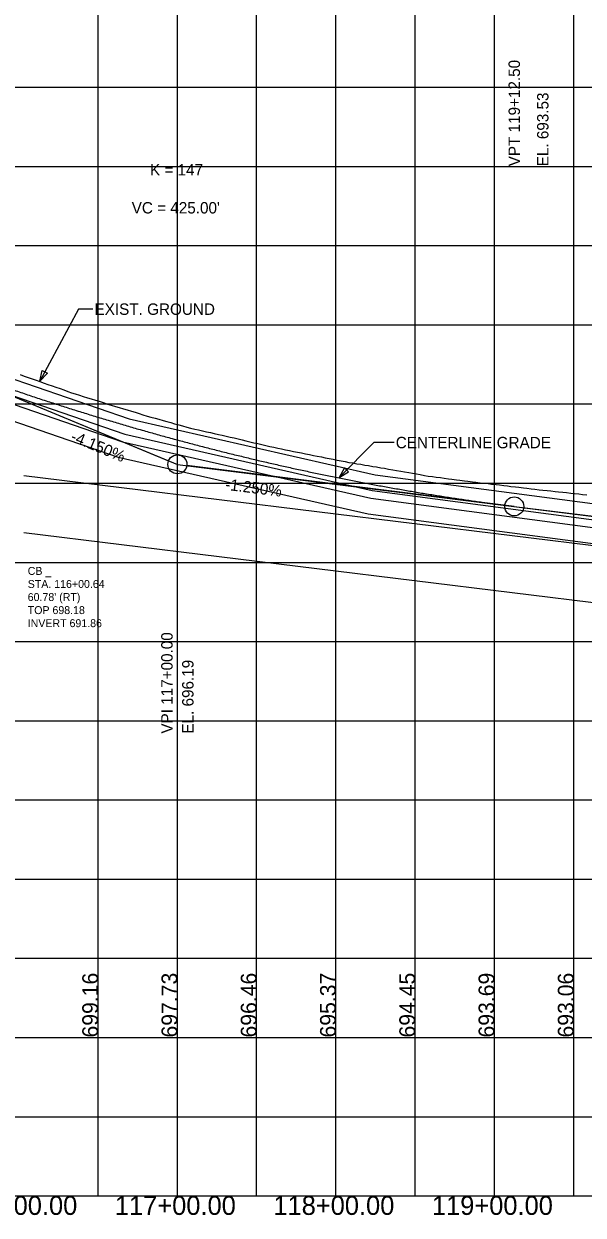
# Model space of a CAD drawing. Extents: x -7164 to 2214450, y -19642 to 253469.
# Drawn here: x 5603 to 5956, y -3012 to -2260 of the extents above; entities that cross this region are included whole.
import ezdxf

# ---------------------------------------------------------------- set-up
doc = ezdxf.new("R2010")
doc.units = 0
for name, color, linetype in [('DESIGN - PROFILE - Proposed', 7, 'Continuous'), ('DESIGN - PROFILE - Proposed Curve Text', 7, 'Continuous'), ('DESIGN - PROFILE - Proposed Text', 7, 'Continuous'), ('DESIGN - SCRATCH - User 1', 7, 'Continuous'), ('DESIGN - SCRATCH - User 2', 7, 'Continuous'), ('DESIGN - SHEET - Light Grid', 7, 'Continuous'), ('SURVEY - PROFILE - Drainage - Storm Sewer', 7, 'Continuous'), ('SURVEY - PROFILE - Drainage - Storm Sewer Text', 7, 'Continuous'), ('SURVEY - PROFILE - Ground Line with Text', 7, 'Continuous'), ('SURVEY - PROFILE - Utilities - Cable with Text', 7, 'Continuous'), ('SURVEY - PROFILE - Utilities - Electric with Text', 7, 'Continuous'), ('SURVEY - PROFILE - Utilities - Gas with Text', 7, 'Continuous'), ('XTREE', 7, 'Continuous')]:
    doc.layers.add(name, color=color, linetype=linetype)

msp = doc.modelspace()

# ---------------------------------------------------------------- linework, layer by layer
at = {"layer": 'DESIGN - PROFILE - Proposed'}
msp.add_line((5912.5, -2564.67), (6200, -2600.61), dxfattribs=at)
msp.add_line((5912.5, -2564.67), (6200, -2600.61), dxfattribs=at)
msp.add_spline([(5487.5, -2449.92), (5496, -2453.42), (5504.5, -2456.88), (5513, -2460.28), (5521.5, -2463.64), (5530, -2466.94), (5538.5, -2470.2), (5547, -2473.41), (5555.5, -2476.56), (5564, -2479.67), (5572.5, -2482.73), (5581, -2485.74), (5589.5, -2488.7), (5598, -2491.61), (5606.5, -2494.48), (5615, -2497.29), (5623.5, -2500.05), (5632, -2502.77), (5640.5, -2505.43), (5649, -2508.05), (5657.5, -2510.61), (5666, -2513.13), (5674.5, -2515.6), (5683, -2518.01), (5691.5, -2520.38), (5700, -2522.7), (5708.5, -2524.97), (5717, -2527.19), (5725.5, -2529.37), (5734, -2531.49), (5742.5, -2533.56), (5751, -2535.59), (5759.5, -2537.56), (5768, -2539.49), (5776.5, -2541.36), (5785, -2543.19), (5793.5, -2544.97), (5802, -2546.69), (5810.5, -2548.37), (5819, -2550), (5827.5, -2551.58), (5836, -2553.11), (5844.5, -2554.59), (5853, -2556.03), (5861.5, -2557.41), (5870, -2558.74), (5878.5, -2560.03), (5887, -2561.26), (5895.5, -2562.45), (5904, -2563.58), (5912.5, -2564.67)], degree=3, dxfattribs=at)
msp.add_spline([(5487.5, -2449.92), (5496, -2453.42), (5504.5, -2456.88), (5513, -2460.28), (5521.5, -2463.64), (5530, -2466.94), (5538.5, -2470.2), (5547, -2473.41), (5555.5, -2476.56), (5564, -2479.67), (5572.5, -2482.73), (5581, -2485.74), (5589.5, -2488.7), (5598, -2491.61), (5606.5, -2494.48), (5615, -2497.29), (5623.5, -2500.05), (5632, -2502.77), (5640.5, -2505.43), (5649, -2508.05), (5657.5, -2510.61), (5666, -2513.13), (5674.5, -2515.6), (5683, -2518.01), (5691.5, -2520.38), (5700, -2522.7), (5708.5, -2524.97), (5717, -2527.19), (5725.5, -2529.37), (5734, -2531.49), (5742.5, -2533.56), (5751, -2535.59), (5759.5, -2537.56), (5768, -2539.49), (5776.5, -2541.36), (5785, -2543.19), (5793.5, -2544.97), (5802, -2546.69), (5810.5, -2548.37), (5819, -2550), (5827.5, -2551.58), (5836, -2553.11), (5844.5, -2554.59), (5853, -2556.03), (5861.5, -2557.41), (5870, -2558.74), (5878.5, -2560.03), (5887, -2561.26), (5895.5, -2562.45), (5904, -2563.58), (5912.5, -2564.67)], degree=3, dxfattribs=at)
at = {"layer": 'DESIGN - PROFILE - Proposed Text'}
for p, q in [((5487.5, -2449.92), (5694.46, -2535.81)), ((5487.5, -2449.92), (5694.46, -2535.81)), ((5912.5, -2564.67), (5705.95, -2538.85)), ((5912.5, -2564.67), (5705.95, -2538.85))]:
    msp.add_line(p, q, dxfattribs=at)
for points in [[(5646.73, -2440.12), (5637.54, -2440.12), (5613.17, -2485.58)], [(5646.73, -2440.12), (5637.54, -2440.12), (5613.17, -2485.58)], [(5836.75, -2524.36), (5823.95, -2524.36), (5801.95, -2546.45)], [(5836.75, -2524.36), (5823.95, -2524.36), (5801.95, -2546.45)]]:
    msp.add_lwpolyline(points, dxfattribs=at)
for points in [[(5617.96, -2480.48), (5613.17, -2485.58), (5614.77, -2478.76)], [(5617.96, -2480.48), (5613.17, -2485.58), (5614.77, -2478.76)], [(5805.44, -2540.38), (5801.95, -2546.45), (5808, -2542.94)], [(5805.44, -2540.38), (5801.95, -2546.45), (5808, -2542.94)]]:
    msp.add_lwpolyline(points, close=True, dxfattribs=at)
for centre in [(5700, -2538.11), (5700, -2538.11), (5912.5, -2564.67), (5912.5, -2564.67)]:
    msp.add_circle(centre, 6, dxfattribs=at)
at = {"layer": 'DESIGN - SCRATCH - User 1'}
msp.add_line((0, -3000), (12400, -3000), dxfattribs=at)
msp.add_line((0, -3000), (12400, -3000), dxfattribs=at)
at = {"layer": 'DESIGN - SHEET - Light Grid'}
for p, q in [((5650, -3000), (5650, -1000)), ((5650, -3000), (5650, -1000)), ((5700, -3000), (5700, -1000)), ((5700, -3000), (5700, -1000)), ((5750, -3000), (5750, -1000)), ((5750, -3000), (5750, -1000)), ((5800, -3000), (5800, -1000)), ((5800, -3000), (5800, -1000)), ((5850, -3000), (5850, -1000)), ((5850, -3000), (5850, -1000)), ((5900, -3000), (5900, -1000)), ((5900, -3000), (5900, -1000)), ((5950, -3000), (5950, -1000)), ((5950, -3000), (5950, -1000)), ((0, -2300), (12400, -2300)), ((0, -2300), (12400, -2300)), ((0, -2350), (12400, -2350)), ((0, -2350), (12400, -2350)), ((0, -2400), (12400, -2400)), ((0, -2400), (12400, -2400)), ((0, -2450), (12400, -2450)), ((0, -2450), (12400, -2450)), ((0, -2500), (12400, -2500)), ((0, -2500), (12400, -2500)), ((0, -2550), (12400, -2550)), ((0, -2550), (12400, -2550)), ((0, -2600), (12400, -2600)), ((0, -2600), (12400, -2600)), ((0, -2650), (12400, -2650)), ((0, -2650), (12400, -2650)), ((0, -2700), (12400, -2700)), ((0, -2700), (12400, -2700)), ((0, -2750), (12400, -2750)), ((0, -2750), (12400, -2750)), ((0, -2800), (12400, -2800)), ((0, -2800), (12400, -2800)), ((0, -2850), (12400, -2850)), ((0, -2850), (12400, -2850)), ((0, -2900), (12400, -2900)), ((0, -2900), (12400, -2900)), ((0, -2950), (12400, -2950)), ((0, -2950), (12400, -2950)), ((-1000, -3000), (11000, -3000)), ((-1000, -3000), (11000, -3000))]:
    msp.add_line(p, q, dxfattribs=at)
at = {"layer": 'SURVEY - PROFILE - Drainage - Storm Sewer'}
for p, q in [((6918.28, -2706.67), (5603.14, -2545.4)), ((6918.28, -2706.67), (5603.14, -2545.4)), ((6918.28, -2742.67), (5603.14, -2581.4)), ((6918.28, -2742.67), (5603.14, -2581.4))]:
    msp.add_line(p, q, dxfattribs=at)
at = {"layer": 'SURVEY - PROFILE - Ground Line with Text'}
for points in [[(5600.91, -2481.44), (5603.3, -2482.33), (5605.92, -2483.27), (5608.3, -2484.15), (5610.93, -2485.05), (5613.3, -2485.9), (5615.94, -2486.81), (5618.3, -2487.65), (5620.96, -2488.56), (5623.3, -2489.4), (5625.97, -2490.32), (5628.3, -2491.15), (5630.98, -2492.07), (5633.29, -2492.9), (5635.59, -2493.61), (5638.29, -2494.46), (5640.59, -2495.18), (5643.29, -2496.03), (5645.59, -2496.74), (5648.28, -2497.6), (5650.59, -2498.31), (5653.28, -2499.16), (5655.98, -2500.02), (5658.28, -2500.73), (5660.97, -2501.58), (5663.28, -2502.24), (5665.96, -2503.08), (5668.28, -2503.75), (5670.95, -2504.59), (5673.28, -2505.25), (5675.95, -2506.09), (5678.27, -2506.76), (5680.94, -2507.6), (5683.27, -2508.27), (5685.94, -2509), (5688.27, -2509.65), (5690.94, -2510.38), (5693.27, -2511.04), (5695.93, -2511.77), (5698.27, -2512.43), (5700.93, -2513.15), (5703.27, -2513.81), (5705.93, -2514.54), (5708.26, -2515.2), (5710.91, -2515.8), (5713.27, -2516.34), (5715.88, -2516.93), (5718.26, -2517.48), (5720.86, -2518.07), (5723.26, -2518.62), (5725.83, -2519.2), (5728.26, -2519.76), (5730.8, -2520.34), (5733.26, -2520.9), (5735.79, -2521.47), (5738.27, -2522.09), (5740.77, -2522.65), (5743.27, -2523.28), (5745.76, -2523.84), (5748.26, -2524.47), (5750.75, -2525.03), (5753.26, -2525.66), (5755.74, -2526.21), (5758.26, -2526.85), (5760.74, -2527.33), (5763.26, -2527.87), (5765.76, -2528.36), (5768.26, -2528.9), (5770.77, -2529.39), (5773.26, -2529.92), (5775.79, -2530.41), (5778.26, -2530.94), (5780.8, -2531.44), (5783.26, -2531.96), (5785.81, -2532.44), (5788.26, -2532.94), (5790.83, -2533.43), (5793.26, -2533.92), (5795.84, -2534.41), (5798.26, -2534.91), (5800.85, -2535.39), (5803.25, -2535.89), (5805.86, -2536.37), (5808.25, -2536.86), (5810.63, -2537.22), (5813.24, -2537.7), (5815.62, -2538.06)], [(5600.91, -2481.44), (5603.3, -2482.33), (5605.92, -2483.27), (5608.3, -2484.15), (5610.93, -2485.05), (5613.3, -2485.9), (5615.94, -2486.81), (5618.3, -2487.65), (5620.96, -2488.56), (5623.3, -2489.4), (5625.97, -2490.32), (5628.3, -2491.15), (5630.98, -2492.07), (5633.29, -2492.9), (5635.59, -2493.61), (5638.29, -2494.46), (5640.59, -2495.18), (5643.29, -2496.03), (5645.59, -2496.74), (5648.28, -2497.6), (5650.59, -2498.31), (5653.28, -2499.16), (5655.98, -2500.02), (5658.28, -2500.73), (5660.97, -2501.58), (5663.28, -2502.24), (5665.96, -2503.08), (5668.28, -2503.75), (5670.95, -2504.59), (5673.28, -2505.25), (5675.95, -2506.09), (5678.27, -2506.76), (5680.94, -2507.6), (5683.27, -2508.27), (5685.94, -2509), (5688.27, -2509.65), (5690.94, -2510.38), (5693.27, -2511.04), (5695.93, -2511.77), (5698.27, -2512.43), (5700.93, -2513.15), (5703.27, -2513.81), (5705.93, -2514.54), (5708.26, -2515.2), (5710.91, -2515.8), (5713.27, -2516.34), (5715.88, -2516.93), (5718.26, -2517.48), (5720.86, -2518.07), (5723.26, -2518.62), (5725.83, -2519.2), (5728.26, -2519.76), (5730.8, -2520.34), (5733.26, -2520.9), (5735.79, -2521.47), (5738.27, -2522.09), (5740.77, -2522.65), (5743.27, -2523.28), (5745.76, -2523.84), (5748.26, -2524.47), (5750.75, -2525.03), (5753.26, -2525.66), (5755.74, -2526.21), (5758.26, -2526.85), (5760.74, -2527.33), (5763.26, -2527.87), (5765.76, -2528.36), (5768.26, -2528.9), (5770.77, -2529.39), (5773.26, -2529.92), (5775.79, -2530.41), (5778.26, -2530.94), (5780.8, -2531.44), (5783.26, -2531.96), (5785.81, -2532.44), (5788.26, -2532.94), (5790.83, -2533.43), (5793.26, -2533.92), (5795.84, -2534.41), (5798.26, -2534.91), (5800.85, -2535.39), (5803.25, -2535.89), (5805.86, -2536.37), (5808.25, -2536.86), (5810.63, -2537.22), (5813.24, -2537.7), (5815.62, -2538.06)], [(5815.62, -2538.06), (5818.24, -2538.54), (5820.61, -2538.9), (5823.24, -2539.38), (5825.6, -2539.74), (5828.24, -2540.22), (5830.59, -2540.58), (5833.23, -2541.06), (5835.89, -2541.51), (5838.23, -2541.95), (5840.91, -2542.4), (5843.23, -2542.83), (5845.93, -2543.28), (5848.23, -2543.71), (5850.94, -2544.17), (5853.22, -2544.59), (5855.96, -2545.05), (5858.22, -2545.47), (5860.98, -2545.84), (5863.22, -2546.13), (5866, -2546.49), (5868.22, -2546.78), (5871.02, -2547.15), (5873.22, -2547.44), (5876.04, -2547.81), (5878.22, -2548.1), (5881.06, -2548.47), (5883.22, -2548.75), (5886.07, -2549.1), (5888.23, -2549.35), (5891.06, -2549.7), (5893.22, -2549.95), (5896.05, -2550.29), (5898.22, -2550.54), (5901.03, -2550.89), (5903.22, -2551.14), (5906.02, -2551.48), (5908.22, -2551.74), (5910.44, -2552), (5913.23, -2552.33), (5915.45, -2552.59), (5918.23, -2552.92), (5920.46, -2553.19), (5923.23, -2553.51), (5925.47, -2553.78), (5928.23, -2554.1), (5930.48, -2554.37), (5933.23, -2554.69), (5935.49, -2554.91), (5938.23, -2555.22), (5940.51, -2555.45), (5943.23, -2555.75), (5945.52, -2555.98), (5948.23, -2556.29), (5950.53, -2556.51), (5953.23, -2556.82), (5955.54, -2557.05), (5958.22, -2557.35)], [(5815.62, -2538.06), (5818.24, -2538.54), (5820.61, -2538.9), (5823.24, -2539.38), (5825.6, -2539.74), (5828.24, -2540.22), (5830.59, -2540.58), (5833.23, -2541.06), (5835.89, -2541.51), (5838.23, -2541.95), (5840.91, -2542.4), (5843.23, -2542.83), (5845.93, -2543.28), (5848.23, -2543.71), (5850.94, -2544.17), (5853.22, -2544.59), (5855.96, -2545.05), (5858.22, -2545.47), (5860.98, -2545.84), (5863.22, -2546.13), (5866, -2546.49), (5868.22, -2546.78), (5871.02, -2547.15), (5873.22, -2547.44), (5876.04, -2547.81), (5878.22, -2548.1), (5881.06, -2548.47), (5883.22, -2548.75), (5886.07, -2549.1), (5888.23, -2549.35), (5891.06, -2549.7), (5893.22, -2549.95), (5896.05, -2550.29), (5898.22, -2550.54), (5901.03, -2550.89), (5903.22, -2551.14), (5906.02, -2551.48), (5908.22, -2551.74), (5910.44, -2552), (5913.23, -2552.33), (5915.45, -2552.59), (5918.23, -2552.92), (5920.46, -2553.19), (5923.23, -2553.51), (5925.47, -2553.78), (5928.23, -2554.1), (5930.48, -2554.37), (5933.23, -2554.69), (5935.49, -2554.91), (5938.23, -2555.22), (5940.51, -2555.45), (5943.23, -2555.75), (5945.52, -2555.98), (5948.23, -2556.29), (5950.53, -2556.51), (5953.23, -2556.82), (5955.54, -2557.05), (5958.22, -2557.35)]]:
    msp.add_lwpolyline(points, dxfattribs=at)
at = {"layer": 'SURVEY - PROFILE - Utilities - Cable with Text'}
msp.add_lwpolyline([(3997.12, -2279.89), (4802.54, -2306.2), (4934.37, -2314.54), (5070.11, -2333.66), (5216, -2365.19), (5366.92, -2411.25), (5566.4, -2489.8), (5665.47, -2523.85), (5822.06, -2559.45), (6138.57, -2601.37), (6627.33, -2649.15), (7125.24, -2671.48), (7800.39, -2701.43), (8331.65, -2716.63), (8778.24, -2733.74), (9263.15, -2746.41), (9418.17, -2746.77)], dxfattribs=at)
msp.add_lwpolyline([(3997.12, -2279.89), (4802.54, -2306.2), (4934.37, -2314.54), (5070.11, -2333.66), (5216, -2365.19), (5366.92, -2411.25), (5566.4, -2489.8), (5665.47, -2523.85), (5822.06, -2559.45), (6138.57, -2601.37), (6627.33, -2649.15), (7125.24, -2671.48), (7800.39, -2701.43), (8331.65, -2716.63), (8778.24, -2733.74), (9263.15, -2746.41), (9418.17, -2746.77)], dxfattribs=at)
at = {"layer": 'SURVEY - PROFILE - Utilities - Electric with Text'}
for points in [[(3998.08, -2269.94), (4803.35, -2291.22), (4935.9, -2299.6), (5072.75, -2318.88), (5219.78, -2350.66), (5371.86, -2397.08), (5571.59, -2475.72), (5669.58, -2509.4), (5824.72, -2544.67), (6140.29, -2586.46), (6628.39, -2634.18), (7125.91, -2656.49), (7800.94, -2686.44), (8332.15, -2701.64), (8778.73, -2718.74), (9263.36, -2731.41), (9327.02, -2731.56)], [(3998.08, -2269.94), (4803.35, -2291.22), (4935.9, -2299.6), (5072.75, -2318.88), (5219.78, -2350.66), (5371.86, -2397.08), (5571.59, -2475.72), (5669.58, -2509.4), (5824.72, -2544.67), (6140.29, -2586.46), (6628.39, -2634.18), (7125.91, -2656.49), (7800.94, -2686.44), (8332.15, -2701.64), (8778.73, -2718.74), (9263.36, -2731.41), (9327.02, -2731.56)], [(3997.6, -2274.92), (4802.81, -2301.21), (4934.88, -2309.56), (5070.99, -2328.73), (5217.26, -2360.35), (5368.56, -2406.53), (5568.13, -2485.11), (5666.84, -2519.04), (5822.95, -2554.52), (6139.14, -2596.4), (6627.68, -2644.16), (7125.46, -2666.48), (7800.57, -2696.44), (8331.81, -2711.63), (8778.4, -2728.74), (9263.22, -2741.41), (9422.06, -2741.78), (9638.89, -2735.54), (10010.38, -2723.15), (10421.06, -2712.22), (10492.02, -2711.61), (10506.89, -2711.72), (10626.17, -2716.95), (10629.65, -2717.02)], [(3997.6, -2274.92), (4802.81, -2301.21), (4934.88, -2309.56), (5070.99, -2328.73), (5217.26, -2360.35), (5368.56, -2406.53), (5568.13, -2485.11), (5666.84, -2519.04), (5822.95, -2554.52), (6139.14, -2596.4), (6627.68, -2644.16), (7125.46, -2666.48), (7800.57, -2696.44), (8331.81, -2711.63), (8778.4, -2728.74), (9263.22, -2741.41), (9422.06, -2741.78), (9638.89, -2735.54), (10010.38, -2723.15), (10421.06, -2712.22), (10492.02, -2711.61), (10506.89, -2711.72), (10626.17, -2716.95), (10629.65, -2717.02)]]:
    msp.add_lwpolyline(points, dxfattribs=at)
at = {"layer": 'SURVEY - PROFILE - Utilities - Gas with Text'}
msp.add_lwpolyline([(4047.63, -2285.64), (4802, -2316.19), (4933.36, -2324.49), (5068.36, -2343.51), (5213.48, -2374.87), (5363.62, -2420.7), (5562.94, -2499.19), (5662.73, -2533.48), (5820.3, -2569.3), (6137.43, -2611.3), (6361.07, -2633.17)], dxfattribs=at)
msp.add_lwpolyline([(4047.63, -2285.64), (4802, -2316.19), (4933.36, -2324.49), (5068.36, -2343.51), (5213.48, -2374.87), (5363.62, -2420.7), (5562.94, -2499.19), (5662.73, -2533.48), (5820.3, -2569.3), (6137.43, -2611.3), (6361.07, -2633.17)], dxfattribs=at)
at = {"layer": 'XTREE'}
for p, q in [((5150, -2309.86), (5700, -2538.11)), ((5150, -2309.86), (5700, -2538.11)), ((5700, -2538.11), (6450, -2631.86)), ((5700, -2538.11), (6450, -2631.86))]:
    msp.add_line(p, q, dxfattribs=at)

# ---------------------------------------------------------------- texts
at = {"layer": 'DESIGN - PROFILE - Proposed Curve Text'}
for s, p in [('K = 147', (5682.75, -2355.72)), ('K = 147', (5682.75, -2355.72)), ("VC = 425.00'", (5671.18, -2379.72)), ("VC = 425.00'", (5671.18, -2379.72))]:
    msp.add_text(s, height=7.2, dxfattribs=at).set_placement(p)
for s, p in [('VPI 117+00.00', (5697, -2708.11)), ('VPI 117+00.00', (5697, -2708.11)), ('EL. 696.19', (5710.2, -2708.11)), ('EL. 696.19', (5710.2, -2708.11))]:
    msp.add_text(s, height=7.2, rotation=90, dxfattribs=at).set_placement(p)
at = {"layer": 'DESIGN - PROFILE - Proposed Text'}
for s, height, rotation, p in [('VPT 119+12.50 ', 7.2, 90, (5916.1, -2349.92)), ('VPT 119+12.50 ', 7.2, 90, (5916.1, -2349.92)), ('EL. 693.53', 7.2, 90, (5934.1, -2349.92)), ('EL. 693.53', 7.2, 90, (5934.1, -2349.92)), ('-4.150%', 7.2, 337.46155, (5632.13, -2523.15)), ('-4.150%', 7.2, 337.46155, (5632.13, -2523.15)), ('-1.250%', 7.2, 352.87498, (5729.83, -2554.13)), ('-1.250%', 7.2, 352.87498, (5729.83, -2554.13)), ('699.16', 10, 90, (5650, -2900)), ('699.16', 10, 90, (5650, -2900)), ('697.73', 10, 90, (5700, -2900)), ('697.73', 10, 90, (5700, -2900)), ('696.46', 10, 90, (5750, -2900)), ('696.46', 10, 90, (5750, -2900)), ('695.37', 10, 90, (5800, -2900)), ('695.37', 10, 90, (5800, -2900)), ('694.45', 10, 90, (5850, -2900)), ('694.45', 10, 90, (5850, -2900)), ('693.69', 10, 90, (5900, -2900)), ('693.69', 10, 90, (5900, -2900)), ('693.06', 10, 90, (5950, -2900)), ('693.06', 10, 90, (5950, -2900))]:
    msp.add_text(s, height=height, rotation=rotation, dxfattribs=at).set_placement(p)
for s, p in [('EXIST. GROUND', (5647.73, -2443.72)), ('EXIST. GROUND', (5647.73, -2443.72)), ('CENTERLINE GRADE', (5837.75, -2527.96)), ('CENTERLINE GRADE', (5837.75, -2527.96))]:
    msp.add_text(s, height=7.2, dxfattribs=at).set_placement(p)
at = {"layer": 'DESIGN - SCRATCH - User 2'}
for s, p in [('116+00.00', (5560.56, -3012)), ('117+00.00', (5660.56, -3012)), ('118+00.00', (5760.56, -3012)), ('119+00.00', (5860.56, -3012))]:
    msp.add_text(s, height=12, dxfattribs=at).set_placement(p)
at = {"layer": 'SURVEY - PROFILE - Drainage - Storm Sewer Text'}
for s, p in [('CB _', (5605.59, -2607.9)), ('CB _', (5605.59, -2607.9)), ('STA. 116+00.64', (5605.59, -2616.15)), ('STA. 116+00.64', (5605.59, -2616.15)), ("60.78' (RT)", (5605.59, -2624.4)), ("60.78' (RT)", (5605.59, -2624.4)), ('TOP 698.18', (5605.59, -2632.65)), ('TOP 698.18', (5605.59, -2632.65)), ('INVERT 691.86', (5605.59, -2640.9)), ('INVERT 691.86', (5605.59, -2640.9))]:
    msp.add_text(s, height=5, dxfattribs=at).set_placement(p)

doc.saveas('drawing.dxf')
